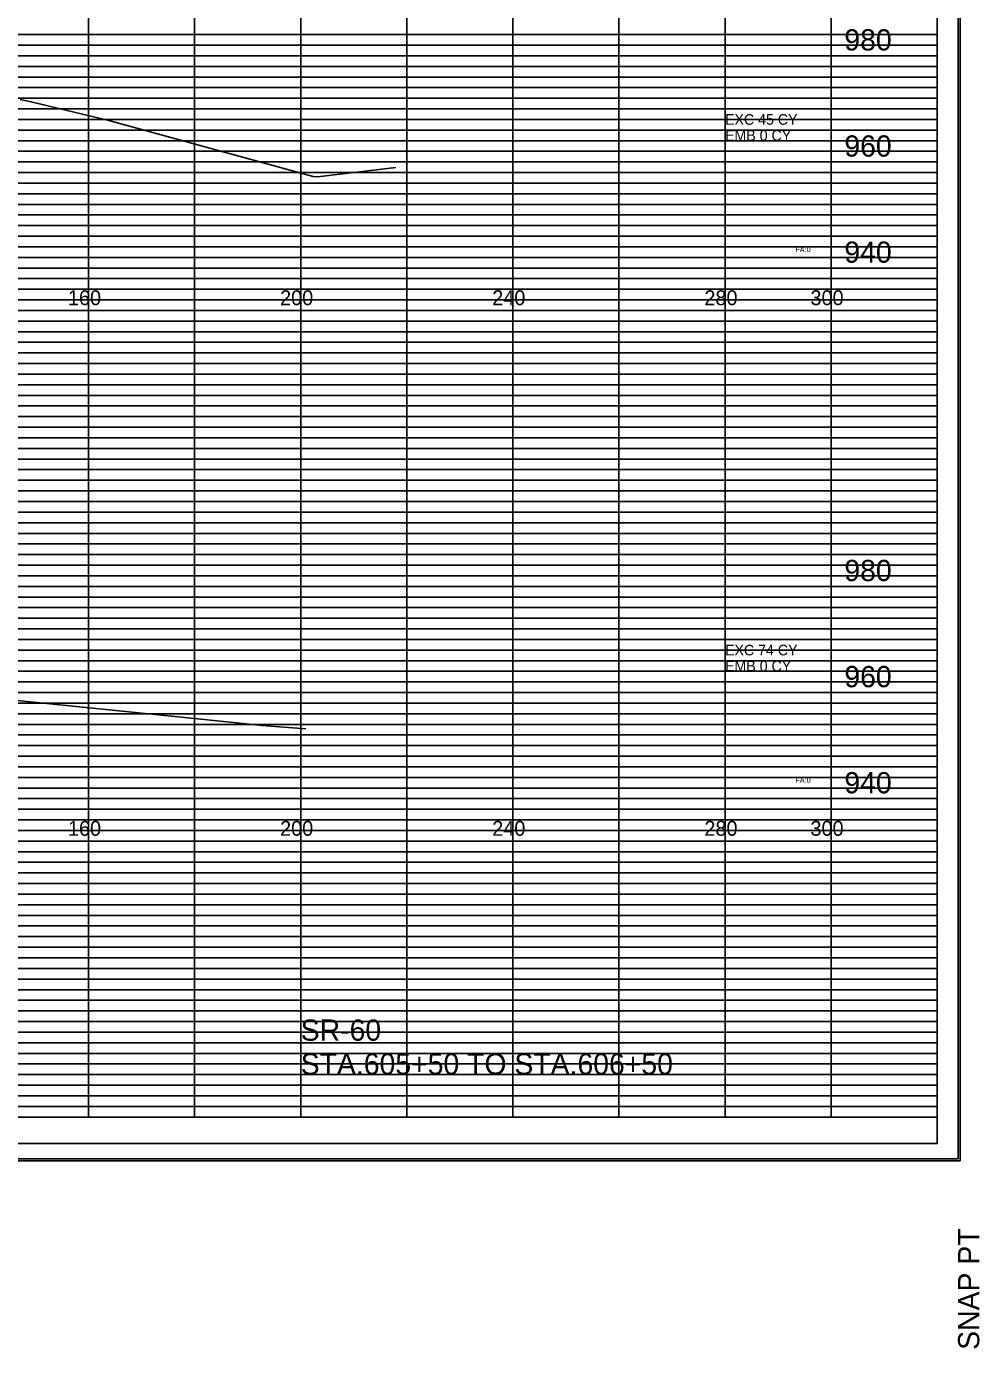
# Model space of a CAD drawing. Extents: x 2313580 to 2322968, y 282099 to 303247.
# Drawn here: x 2320514.4 to 2320694.1, y 287544 to 287793.2 of the extents above; entities that cross this region are included whole.
import ezdxf

# ---------------------------------------------------------------- set-up
doc = ezdxf.new("R2010")
doc.units = 0
for name, color, linetype in [('DESIGN - EARTHWORK - Excavation Limit Lines', 7, 'Continuous'), ('DESIGN - SHEET - Corner Text', 7, 'Continuous'), ('DESIGN - SHEET - Light Grid', 7, 'Continuous'), ('DESIGN - SHEET - Linework', 7, 'Continuous'), ('DESIGN - SHEET - Plot Shape', 7, 'Continuous'), ('DESIGN - TYPICAL - Text', 7, 'Continuous'), ('Prop_ CL text', 7, 'Continuous'), ('SURVEY - GROUND - Top of Ground', 7, 'Continuous')]:
    doc.layers.add(name, color=color, linetype=linetype)

msp = doc.modelspace()

# ---------------------------------------------------------------- linework, layer by layer
at = {"layer": 'DESIGN - SHEET - Light Grid'}
for p, q in [((2320366.08, 287791.67), (2320526.08, 287791.67)), ((2320526.08, 287791.67), (2320686.08, 287791.67)), ((2320366.08, 287789.67), (2320526.08, 287789.67)), ((2320526.08, 287789.67), (2320686.08, 287789.67)), ((2320366.08, 287785.67), (2320526.08, 287785.67)), ((2320526.08, 287785.67), (2320686.08, 287785.67)), ((2320366.08, 287783.67), (2320526.08, 287783.67)), ((2320526.08, 287783.67), (2320686.08, 287783.67)), ((2320366.08, 287781.67), (2320526.08, 287781.67)), ((2320526.08, 287781.67), (2320686.08, 287781.67)), ((2320366.08, 287779.67), (2320526.08, 287779.67)), ((2320366.08, 287777.67), (2320526.08, 287777.67)), ((2320526.08, 287779.67), (2320686.08, 287779.67)), ((2320526.08, 287777.67), (2320686.08, 287777.67)), ((2320366.08, 287775.67), (2320526.08, 287775.67)), ((2320526.08, 287775.67), (2320686.08, 287775.67)), ((2320366.08, 287773.67), (2320526.08, 287773.67)), ((2320526.08, 287773.67), (2320686.08, 287773.67)), ((2320366.08, 287771.67), (2320526.08, 287771.67)), ((2320526.08, 287771.67), (2320686.08, 287771.67)), ((2320366.08, 287769.67), (2320526.08, 287769.67)), ((2320526.08, 287769.67), (2320686.08, 287769.67)), ((2320366.08, 287765.67), (2320526.08, 287765.67)), ((2320526.08, 287765.67), (2320686.08, 287765.67)), ((2320366.08, 287763.67), (2320526.08, 287763.67)), ((2320526.08, 287763.67), (2320686.08, 287763.67)), ((2320366.08, 287761.67), (2320526.08, 287761.67)), ((2320526.08, 287761.67), (2320686.08, 287761.67)), ((2320366.08, 287759.67), (2320526.08, 287759.67)), ((2320366.08, 287757.67), (2320526.08, 287757.67)), ((2320526.08, 287759.67), (2320686.08, 287759.67)), ((2320526.08, 287757.67), (2320686.08, 287757.67)), ((2320366.08, 287755.67), (2320526.08, 287755.67)), ((2320526.08, 287755.67), (2320686.08, 287755.67)), ((2320366.08, 287753.67), (2320526.08, 287753.67)), ((2320526.08, 287753.67), (2320686.08, 287753.67)), ((2320366.08, 287751.67), (2320526.08, 287751.67)), ((2320526.08, 287751.67), (2320686.08, 287751.67)), ((2320366.08, 287749.67), (2320526.08, 287749.67)), ((2320526.08, 287749.67), (2320686.08, 287749.67)), ((2320366.08, 287745.67), (2320526.08, 287745.67)), ((2320526.08, 287745.67), (2320686.08, 287745.67)), ((2320366.08, 287743.67), (2320526.08, 287743.67)), ((2320526.08, 287743.67), (2320686.08, 287743.67)), ((2320366.08, 287741.67), (2320526.08, 287741.67)), ((2320526.08, 287741.67), (2320686.08, 287741.67)), ((2320366.08, 287739.67), (2320526.08, 287739.67)), ((2320366.08, 287737.67), (2320526.08, 287737.67)), ((2320526.08, 287739.67), (2320686.08, 287739.67)), ((2320526.08, 287737.67), (2320686.08, 287737.67)), ((2320366.08, 287735.67), (2320526.08, 287735.67)), ((2320526.08, 287735.67), (2320686.08, 287735.67)), ((2320366.08, 287733.67), (2320526.08, 287733.67)), ((2320526.08, 287733.67), (2320686.08, 287733.67)), ((2320366.08, 287731.67), (2320526.08, 287731.67)), ((2320526.08, 287731.67), (2320686.08, 287731.67)), ((2320366.08, 287729.67), (2320526.08, 287729.67)), ((2320526.08, 287729.67), (2320686.08, 287729.67)), ((2320366.08, 287725.67), (2320526.08, 287725.67)), ((2320526.08, 287725.67), (2320686.08, 287725.67)), ((2320366.08, 287723.67), (2320526.08, 287723.67)), ((2320526.08, 287723.67), (2320686.08, 287723.67)), ((2320366.08, 287721.67), (2320526.08, 287721.67)), ((2320526.08, 287721.67), (2320686.08, 287721.67)), ((2320366.08, 287719.67), (2320526.08, 287719.67)), ((2320366.08, 287717.67), (2320526.08, 287717.67)), ((2320526.08, 287719.67), (2320686.08, 287719.67)), ((2320526.08, 287717.67), (2320686.08, 287717.67)), ((2320366.08, 287715.67), (2320526.08, 287715.67)), ((2320526.08, 287715.67), (2320686.08, 287715.67)), ((2320366.08, 287713.67), (2320526.08, 287713.67)), ((2320526.08, 287713.67), (2320686.08, 287713.67)), ((2320366.08, 287711.67), (2320526.08, 287711.67)), ((2320526.08, 287711.67), (2320686.08, 287711.67)), ((2320366.08, 287709.67), (2320526.08, 287709.67)), ((2320526.08, 287709.67), (2320686.08, 287709.67)), ((2320366.08, 287705.67), (2320526.08, 287705.67)), ((2320526.08, 287705.67), (2320686.08, 287705.67)), ((2320366.08, 287703.67), (2320526.08, 287703.67)), ((2320526.08, 287703.67), (2320686.08, 287703.67)), ((2320366.08, 287701.67), (2320526.08, 287701.67)), ((2320526.08, 287701.67), (2320686.08, 287701.67)), ((2320366.08, 287699.67), (2320526.08, 287699.67)), ((2320526.08, 287699.67), (2320686.08, 287699.67)), ((2320366.08, 287697.67), (2320526.08, 287697.67)), ((2320366.08, 287695.67), (2320526.08, 287695.67)), ((2320526.08, 287697.67), (2320686.08, 287697.67)), ((2320526.08, 287695.67), (2320686.08, 287695.67)), ((2320366.08, 287693.67), (2320526.08, 287693.67)), ((2320526.08, 287693.67), (2320686.08, 287693.67)), ((2320366.08, 287691.67), (2320526.08, 287691.67)), ((2320526.08, 287691.67), (2320686.08, 287691.67)), ((2320366.08, 287689.67), (2320526.08, 287689.67)), ((2320526.08, 287689.67), (2320686.08, 287689.67)), ((2320366.08, 287685.67), (2320526.08, 287685.67)), ((2320526.08, 287685.67), (2320686.08, 287685.67)), ((2320366.08, 287683.67), (2320526.08, 287683.67)), ((2320526.08, 287683.67), (2320686.08, 287683.67)), ((2320366.08, 287681.67), (2320526.08, 287681.67)), ((2320526.08, 287681.67), (2320686.08, 287681.67)), ((2320366.08, 287679.67), (2320526.08, 287679.67)), ((2320526.08, 287679.67), (2320686.08, 287679.67)), ((2320366.08, 287677.67), (2320526.08, 287677.67)), ((2320366.08, 287675.67), (2320526.08, 287675.67)), ((2320526.08, 287677.67), (2320686.08, 287677.67)), ((2320526.08, 287675.67), (2320686.08, 287675.67)), ((2320366.08, 287673.67), (2320526.08, 287673.67)), ((2320526.08, 287673.67), (2320686.08, 287673.67)), ((2320366.08, 287671.67), (2320526.08, 287671.67)), ((2320526.08, 287671.67), (2320686.08, 287671.67)), ((2320366.08, 287669.67), (2320526.08, 287669.67)), ((2320526.08, 287669.67), (2320686.08, 287669.67)), ((2320366.08, 287665.67), (2320526.08, 287665.67)), ((2320526.08, 287665.67), (2320686.08, 287665.67)), ((2320366.08, 287663.67), (2320526.08, 287663.67)), ((2320526.08, 287663.67), (2320686.08, 287663.67)), ((2320366.08, 287661.67), (2320526.08, 287661.67)), ((2320526.08, 287661.67), (2320686.08, 287661.67)), ((2320366.08, 287659.67), (2320526.08, 287659.67)), ((2320526.08, 287659.67), (2320686.08, 287659.67)), ((2320366.08, 287657.67), (2320526.08, 287657.67)), ((2320366.08, 287655.67), (2320526.08, 287655.67)), ((2320526.08, 287657.67), (2320686.08, 287657.67)), ((2320526.08, 287655.67), (2320686.08, 287655.67)), ((2320366.08, 287653.67), (2320526.08, 287653.67)), ((2320526.08, 287653.67), (2320686.08, 287653.67)), ((2320366.08, 287651.67), (2320526.08, 287651.67)), ((2320526.08, 287651.67), (2320686.08, 287651.67)), ((2320366.08, 287649.67), (2320526.08, 287649.67)), ((2320526.08, 287649.67), (2320686.08, 287649.67)), ((2320366.08, 287645.67), (2320526.08, 287645.67)), ((2320526.08, 287645.67), (2320686.08, 287645.67)), ((2320366.08, 287643.67), (2320526.08, 287643.67)), ((2320526.08, 287643.67), (2320686.08, 287643.67)), ((2320366.08, 287641.67), (2320526.08, 287641.67)), ((2320526.08, 287641.67), (2320686.08, 287641.67)), ((2320366.08, 287639.67), (2320526.08, 287639.67)), ((2320526.08, 287639.67), (2320686.08, 287639.67)), ((2320366.08, 287637.67), (2320526.08, 287637.67)), ((2320366.08, 287635.67), (2320526.08, 287635.67)), ((2320526.08, 287637.67), (2320686.08, 287637.67)), ((2320526.08, 287635.67), (2320686.08, 287635.67)), ((2320366.08, 287633.67), (2320526.08, 287633.67)), ((2320526.08, 287633.67), (2320686.08, 287633.67)), ((2320366.08, 287631.67), (2320526.08, 287631.67)), ((2320526.08, 287631.67), (2320686.08, 287631.67)), ((2320366.08, 287629.67), (2320526.08, 287629.67)), ((2320526.08, 287629.67), (2320686.08, 287629.67)), ((2320366.08, 287625.67), (2320526.08, 287625.67)), ((2320526.08, 287625.67), (2320686.08, 287625.67)), ((2320366.08, 287623.67), (2320526.08, 287623.67)), ((2320526.08, 287623.67), (2320686.08, 287623.67)), ((2320366.08, 287621.67), (2320526.08, 287621.67)), ((2320526.08, 287621.67), (2320686.08, 287621.67)), ((2320366.08, 287619.67), (2320526.08, 287619.67)), ((2320526.08, 287619.67), (2320686.08, 287619.67)), ((2320366.08, 287617.67), (2320526.08, 287617.67)), ((2320366.08, 287615.67), (2320526.08, 287615.67)), ((2320526.08, 287617.67), (2320686.08, 287617.67)), ((2320526.08, 287615.67), (2320686.08, 287615.67)), ((2320366.08, 287613.67), (2320526.08, 287613.67)), ((2320526.08, 287613.67), (2320686.08, 287613.67)), ((2320366.08, 287611.67), (2320526.08, 287611.67)), ((2320526.08, 287611.67), (2320686.08, 287611.67)), ((2320366.08, 287609.67), (2320526.08, 287609.67)), ((2320526.08, 287609.67), (2320686.08, 287609.67)), ((2320366.08, 287605.67), (2320526.08, 287605.67)), ((2320526.08, 287605.67), (2320686.08, 287605.67)), ((2320366.08, 287603.67), (2320526.08, 287603.67)), ((2320526.08, 287603.67), (2320686.08, 287603.67)), ((2320366.08, 287601.67), (2320526.08, 287601.67)), ((2320526.08, 287601.67), (2320686.08, 287601.67)), ((2320366.08, 287599.67), (2320526.08, 287599.67)), ((2320526.08, 287599.67), (2320686.08, 287599.67)), ((2320366.08, 287597.67), (2320526.08, 287597.67)), ((2320366.08, 287595.67), (2320526.08, 287595.67)), ((2320526.08, 287597.67), (2320686.08, 287597.67)), ((2320526.08, 287595.67), (2320686.08, 287595.67)), ((2320366.08, 287593.67), (2320526.08, 287593.67)), ((2320526.08, 287593.67), (2320686.08, 287593.67)), ((2320366.08, 287591.67), (2320526.08, 287591.67)), ((2320526.08, 287591.67), (2320686.08, 287591.67)), ((2320366.08, 287589.67), (2320526.08, 287589.67)), ((2320526.08, 287589.67), (2320686.08, 287589.67))]:
    msp.add_line(p, q, dxfattribs=at)
at = {"layer": 'DESIGN - SHEET - Linework'}
for p, q in [((2320690.42, 288015.95), (2320690.42, 287579.39)), ((2320526.08, 287587.67), (2320526.08, 288007.67)), ((2320546.08, 287587.67), (2320546.08, 288007.67)), ((2320566.08, 287587.67), (2320566.08, 288007.67)), ((2320586.08, 287587.67), (2320586.08, 288007.67)), ((2320606.08, 287587.67), (2320606.08, 287987.67)), ((2320626.08, 287587.67), (2320626.08, 287987.67)), ((2320646.08, 287587.67), (2320646.08, 287987.67)), ((2320666.08, 287587.67), (2320666.08, 287987.67)), ((2320046.08, 287787.67), (2320686.08, 287787.67)), ((2320046.08, 287767.67), (2320686.08, 287767.67)), ((2320046.08, 287747.67), (2320686.08, 287747.67)), ((2320046.08, 287727.67), (2320686.08, 287727.67)), ((2320046.08, 287707.67), (2320686.08, 287707.67)), ((2320046.08, 287687.67), (2320686.08, 287687.67)), ((2320046.08, 287667.67), (2320686.08, 287667.67)), ((2320046.08, 287647.67), (2320686.08, 287647.67)), ((2320046.08, 287627.67), (2320686.08, 287627.67)), ((2320046.08, 287607.67), (2320686.08, 287607.67)), ((2320009.62, 287579.39), (2320690.42, 287579.39))]:
    msp.add_line(p, q, dxfattribs=at)
msp.add_lwpolyline([(2320046.08, 288007.67), (2320046.08, 287587.67), (2320686.08, 287587.67), (2320686.08, 288007.67), (2320046.08, 288007.67)], dxfattribs=at)
at = {"layer": 'DESIGN - SHEET - Plot Shape'}
for points in [[(2320010.02, 288015.55), (2320690.02, 288015.55), (2320690.02, 287579.79), (2320010.02, 287579.79)], [(2320029.08, 288007.67), (2320686.08, 288007.67), (2320686.08, 287582.67), (2320029.08, 287582.67)]]:
    msp.add_lwpolyline(points, close=True, dxfattribs=at)
at = {"layer": 'SURVEY - GROUND - Top of Ground'}
for points in [[(2320513.19, 287779.42), (2320515.25, 287778.97), (2320529.91, 287775.5), (2320568.45, 287764.93), (2320569.23, 287764.87), (2320583.99, 287766.59)], [(2320499.52, 287667.48), (2320546.08, 287662.76), (2320558.8, 287661.43), (2320567.04, 287660.8)]]:
    msp.add_lwpolyline(points, dxfattribs=at)

# ---------------------------------------------------------------- texts
at = {"layer": 'DESIGN - EARTHWORK - Excavation Limit Lines'}
for s, p in [('EXC 45 CY', (2320646.08, 287774.67)), ('EMB 0 CY', (2320646.08, 287771.67)), ('EXC 74 CY', (2320646.08, 287674.67)), ('EMB 0 CY', (2320646.08, 287671.67))]:
    msp.add_text(s, height=2, dxfattribs=at).set_placement(p)
at = {"layer": 'DESIGN - SHEET - Corner Text'}
msp.add_text('SNAP PT  ', height=4, rotation=90, dxfattribs=at).set_placement((2320694.02, 287543.79))
at = {"layer": 'DESIGN - TYPICAL - Text'}
for s, height, p in [('980', 4, (2320668.58, 287788.67)), ('960', 4, (2320668.58, 287768.67)), ('940', 4, (2320668.58, 287748.67)), ('160', 2.8, (2320522.19, 287740.67)), ('200', 2.8, (2320562.19, 287740.67)), ('240', 2.8, (2320602.19, 287740.67)), ('280', 2.8, (2320642.19, 287740.67)), ('300', 2.8, (2320662.19, 287740.67)), ('980', 4, (2320668.58, 287688.67)), ('960', 4, (2320668.58, 287668.67)), ('940', 4, (2320668.58, 287648.67)), ('160', 2.8, (2320522.19, 287640.67)), ('200', 2.8, (2320562.19, 287640.67)), ('240', 2.8, (2320602.19, 287640.67)), ('280', 2.8, (2320642.19, 287640.67)), ('300', 2.8, (2320662.19, 287640.67)), ('SR-60', 4, (2320566.08, 287602.05)), ('STA.605+50 TO STA.606+50', 4, (2320566.08, 287595.67))]:
    msp.add_text(s, height=height, dxfattribs=at).set_placement(p)
at = {"layer": 'Prop_ CL text'}
for p in [(2320659.32, 287750.67), (2320659.32, 287650.67)]:
    msp.add_text('FA:0', height=1, dxfattribs=at).set_placement(p)

doc.saveas('drawing.dxf')
